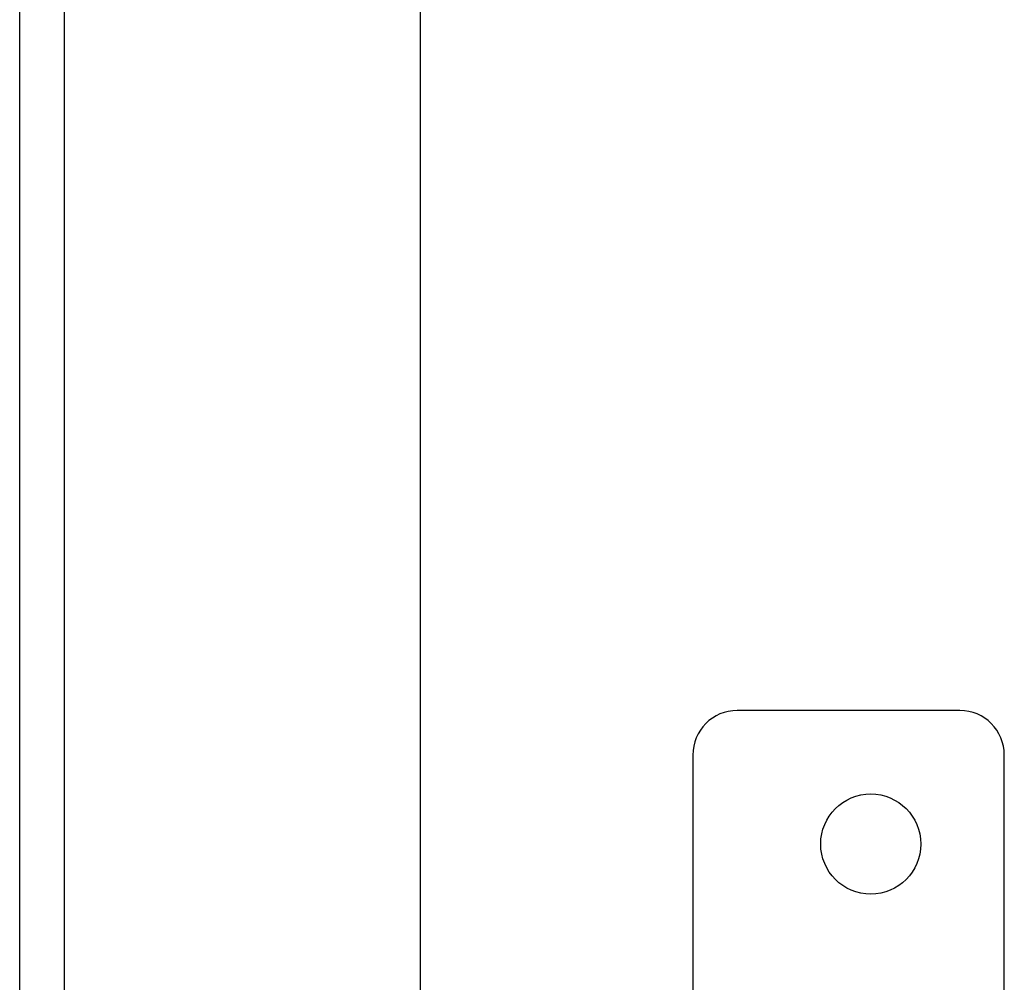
# Model space of a CAD drawing. Header units: inches. Extents: x 18 to 846, y -67 to 561.
# Tile 514 of 656: x 530 to 552, y 119 to 141. Entities that reach past the tile are written whole.
import ezdxf

# ---------------------------------------------------------------- set-up
doc = ezdxf.new("R2010")
doc.units = ezdxf.units.IN
doc.header["$LTSCALE"] = 24
doc.header["$MEASUREMENT"] = 0
doc.layers.add('Visible (ANSI)', color=7, linetype='Continuous', lineweight=30)

msp = doc.modelspace()

# ---------------------------------------------------------------- linework, layer by layer
at = {"layer": 'Visible (ANSI)'}
for p, q in [((538.67843, 256.91786), (538.67843, 103.05236)), ((529.67843, 112.05236), (529.67843, 248.91786)), ((530.67843, 248.91786), (530.67843, 112.05236)), ((550.80343, 125.29286), (545.80343, 125.29286)), ((544.80343, 124.29286), (544.80343, 118.66786)), ((551.80343, 116.29286), (551.80343, 124.29286))]:
    msp.add_line(p, q, dxfattribs=at)
msp.add_circle((548.80343, 122.29286), 1.125, dxfattribs=at)
for centre, start, end in [((545.80343, 124.29286), 90, 180), ((550.80343, 124.29286), 0, 90)]:
    msp.add_arc(centre, 1, start, end, dxfattribs=at)

doc.saveas('drawing.dxf')
